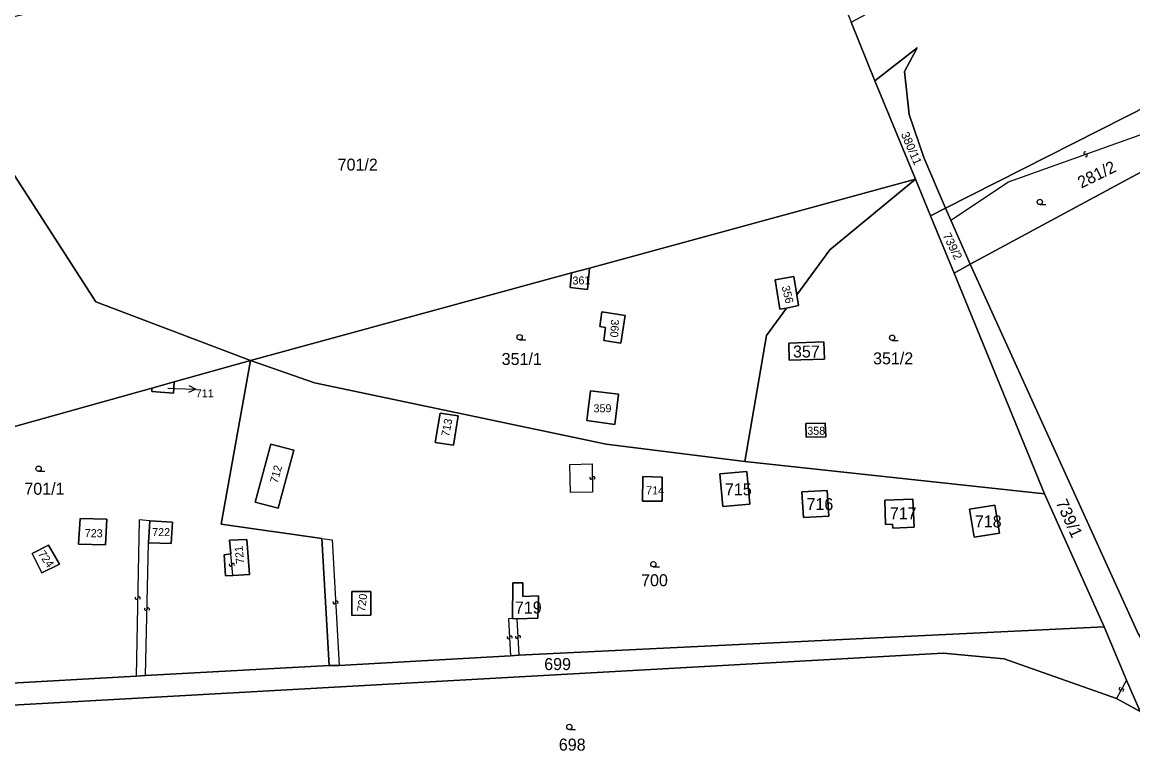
# Model space of a CAD drawing. Extents: x -600309 to -598967, y -1161267 to -1160292.
# Drawn here: x -599644 to -599486.6, y -1160881.2 to -1160776.9 of the extents above; entities that cross this region are included whole.
import ezdxf

# ---------------------------------------------------------------- set-up
doc = ezdxf.new("R2010")
doc.units = 0
for name, color, linetype in [('Level 1', 7, 'Continuous'), ('Level 13', 7, 'Continuous'), ('Level 3', 7, 'Continuous'), ('Level 4', 7, 'Continuous'), ('Level 5', 7, 'Continuous'), ('Level 57', 7, 'Continuous'), ('Level 60', 7, 'Continuous')]:
    doc.layers.add(name, color=color, linetype=linetype)

msp = doc.modelspace()

# ---------------------------------------------------------------- linework, layer by layer
at = {"layer": 'Level 1'}
for points in [[(-599523.14, -1160785.22), (-599526.51, -1160776.9)], [(-599656.98, -1160779), (-599650.41, -1160790.42), (-599633.54, -1160816.54), (-599611.6, -1160824.89)], [(-599523.14, -1160785.22), (-599517.13, -1160780.55), (-599518.94, -1160783.9), (-599518.31, -1160789.98), (-599516.19, -1160796.08), (-599513.13, -1160803.27)], [(-599466.89, -1160782.37), (-599480.41, -1160786.67), (-599513.13, -1160803.27)], [(-599517.37, -1160799.16), (-599523.14, -1160785.22)], [(-599509.64, -1160811.21), (-599464.97, -1160787.11)], [(-599563.57, -1160811.77), (-599517.37, -1160799.16)], [(-599517.37, -1160799.16), (-599529.51, -1160809.2), (-599534.19, -1160815.58)], [(-599517.37, -1160799.16), (-599515.25, -1160804.34)], [(-599513.13, -1160803.27), (-599515.25, -1160804.34)], [(-599515.25, -1160804.34), (-599511.9, -1160812.49)], [(-599512.39, -1160804.98), (-599513.13, -1160803.27)], [(-599509.64, -1160811.21), (-599512.39, -1160804.98)], [(-599611.6, -1160824.89), (-599566.11, -1160812.46)], [(-599566.11, -1160812.46), (-599566.32, -1160814.54), (-599563.88, -1160814.82), (-599563.57, -1160811.77)], [(-599566.11, -1160812.46), (-599563.57, -1160811.77)], [(-599511.9, -1160812.49), (-599509.64, -1160811.21)], [(-599511.9, -1160812.49), (-599499.11, -1160843.78)], [(-599486.22, -1160862.8), (-599509.64, -1160811.21)], [(-599534.19, -1160815.58), (-599534.65, -1160812.96), (-599537.26, -1160813.45), (-599536.59, -1160817.58), (-599535.67, -1160817.45)], [(-599535.67, -1160817.45), (-599533.95, -1160817.08), (-599534.19, -1160815.58)], [(-599561.85, -1160817.99), (-599558.55, -1160818.51), (-599559.16, -1160822.44), (-599561.55, -1160822.06), (-599561.33, -1160820.18), (-599562.12, -1160820.05), (-599561.85, -1160817.99)], [(-599535.67, -1160817.45), (-599538.49, -1160821.34), (-599541.58, -1160839.18)], [(-599535.36, -1160822.41), (-599530.37, -1160822.23), (-599530.3, -1160824.68), (-599535.31, -1160824.83), (-599535.36, -1160822.41)], [(-599622.43, -1160827.91), (-599611.6, -1160824.89)], [(-599601.52, -1160850.12), (-599615.76, -1160848.06), (-599611.6, -1160824.89)], [(-599541.58, -1160839.18), (-599561.22, -1160836.72), (-599602.56, -1160828.04), (-599611.6, -1160824.89)], [(-599625.58, -1160828.79), (-599625.61, -1160829.28), (-599622.53, -1160829.51), (-599622.43, -1160827.91)], [(-599622.43, -1160827.91), (-599625.58, -1160828.79)], [(-599663.65, -1160839.41), (-599625.58, -1160828.79)], [(-599563.42, -1160829.19), (-599559.49, -1160829.66), (-599560, -1160833.94), (-599563.94, -1160833.4), (-599563.42, -1160829.19)], [(-599584.74, -1160832.35), (-599582.21, -1160832.73), (-599582.87, -1160836.88), (-599585.45, -1160836.49), (-599584.74, -1160832.35)], [(-599532.91, -1160833.8), (-599530.19, -1160833.78), (-599530.11, -1160835.72), (-599532.9, -1160835.74), (-599532.91, -1160833.8)], [(-599608.76, -1160836.72), (-599605.48, -1160837.59), (-599607.68, -1160845.83), (-599610.96, -1160844.96), (-599608.76, -1160836.72)], [(-599499.11, -1160843.78), (-599541.58, -1160839.18)], [(-599545.1, -1160840.94), (-599541.28, -1160840.6), (-599540.88, -1160845.23), (-599544.7, -1160845.56), (-599545.1, -1160840.94)], [(-599556.04, -1160841.32), (-599553.3, -1160841.4), (-599553.29, -1160844.82), (-599556.05, -1160844.82), (-599556.04, -1160841.32)], [(-599533.5, -1160843.5), (-599529.92, -1160843.29), (-599529.67, -1160846.96), (-599533.24, -1160847.12), (-599533.5, -1160843.5)], [(-599499.11, -1160843.78), (-599490.67, -1160862.63)], [(-599521.75, -1160844.69), (-599517.77, -1160844.55), (-599517.6, -1160848.52), (-599520.61, -1160848.63), (-599520.63, -1160848.08), (-599521.62, -1160848.12), (-599521.75, -1160844.69)], [(-599509.74, -1160845.97), (-599506.13, -1160845.4), (-599505.5, -1160849.37), (-599509.06, -1160849.93), (-599509.74, -1160845.97)], [(-599635.75, -1160847.26), (-599631.99, -1160847.39), (-599632.18, -1160851.03), (-599635.99, -1160850.92), (-599635.75, -1160847.26)], [(-599625.88, -1160847.6), (-599622.67, -1160847.8), (-599622.88, -1160850.82), (-599626.07, -1160850.73)], [(-599626.07, -1160850.73), (-599625.88, -1160847.6)], [(-599614.41, -1160852.28), (-599614.59, -1160850.35), (-599612.13, -1160850.24), (-599611.75, -1160855.23), (-599614.11, -1160855.37)], [(-599600.45, -1160868.14), (-599601.52, -1160850.12)], [(-599640.26, -1160851.05), (-599638.7, -1160853.76), (-599641.18, -1160854.96), (-599642.57, -1160852.23), (-599640.26, -1160851.05)], [(-599614.41, -1160852.28), (-599615.36, -1160852.41), (-599615.16, -1160855.43), (-599614.11, -1160855.37)], [(-599574.48, -1160861.48), (-599574.46, -1160856.41), (-599573.03, -1160856.39), (-599573.02, -1160858.35), (-599570.79, -1160858.23), (-599570.92, -1160861.39), (-599573.86, -1160861.5)], [(-599597.25, -1160857.64), (-599594.57, -1160857.63), (-599594.56, -1160860.98), (-599597.24, -1160861.03), (-599597.25, -1160857.64)], [(-599573.86, -1160861.5), (-599574.48, -1160861.48)], [(-599573.58, -1160866.66), (-599490.67, -1160862.63)], [(-599490.67, -1160862.63), (-599487.5, -1160870.19)], [(-599647.95, -1160873.89), (-599513.49, -1160866.36), (-599504.82, -1160867.17), (-599488.91, -1160872.8)], [(-599599.06, -1160868.1), (-599574.76, -1160866.75)], [(-599574.76, -1160866.75), (-599573.58, -1160866.66)], [(-599626.49, -1160869.55), (-599600.45, -1160868.14)], [(-599600.45, -1160868.14), (-599599.06, -1160868.1)], [(-599648.05, -1160870.77), (-599627.82, -1160869.65)], [(-599627.82, -1160869.65), (-599626.49, -1160869.55)], [(-599487.5, -1160870.19), (-599485.56, -1160874.64)], [(-599488.91, -1160872.8), (-599485.56, -1160874.64)]]:
    msp.add_lwpolyline(points, dxfattribs=at)
at = {"layer": 'Level 13'}
for centre, start, end in [((-599493.36, -1160795.47), 56.995, 289.093), ((-599493.24, -1160795.81), 236.7805, 109.3705), ((-599563.37, -1160841.54), 128.1609, 0.7509), ((-599563.01, -1160841.54), 308.3753, 180.4733), ((-599614.44, -1160853.85), 132.9181, 5.016), ((-599614.08, -1160853.81), 312.7036, 185.2936), ((-599627.78, -1160858.56), 126.0213, 358.6113), ((-599627.42, -1160858.57), 306.2358, 178.3338), ((-599599.75, -1160859.21), 130.4077, 2.9977), ((-599599.39, -1160859.19), 310.6221, 182.7201), ((-599626.46, -1160860.13), 126.0943, 358.1923), ((-599626.1, -1160860.14), 305.8798, 178.4698), ((-599575.08, -1160864.14), 130.326, 2.916), ((-599574.72, -1160864.12), 310.5405, 182.6385), ((-599573.9, -1160864.09), 130.2643, 2.8543), ((-599573.54, -1160864.07), 310.4788, 182.5768), ((-599488.37, -1160871.41), 98.779, 331.369), ((-599488.05, -1160871.59), 278.9935, 151.0915)]:
    msp.add_arc(centre, 0.184, start, end, dxfattribs=at)
at = {"layer": 'Level 3'}
for points in [[(-599512.39, -1160804.98), (-599504.23, -1160799.53), (-599482.38, -1160791.74), (-599469.79, -1160788.3), (-599465.16, -1160786.66)], [(-599566.37, -1160839.62), (-599563.22, -1160839.54), (-599563.15, -1160843.54), (-599566.27, -1160843.6), (-599566.37, -1160839.62)], [(-599625.88, -1160847.6), (-599627.38, -1160847.48), (-599627.82, -1160869.65)], [(-599601.52, -1160850.12), (-599600.07, -1160850.31), (-599599.06, -1160868.1)], [(-599626.49, -1160869.55), (-599626.07, -1160850.73)], [(-599614.11, -1160855.37), (-599614.41, -1160852.28)], [(-599574.48, -1160861.48), (-599575.05, -1160861.51), (-599574.76, -1160866.75)], [(-599573.86, -1160861.5), (-599573.58, -1160866.66)], [(-599487.5, -1160870.19), (-599488.91, -1160872.8)]]:
    msp.add_lwpolyline(points, dxfattribs=at)
at = {"layer": 'Level 5'}
for p, q in [((-599499.77, -1160802.77), (-599498.9, -1160802.77)), ((-599573.49, -1160821.95), (-599572.61, -1160821.95)), ((-599520.7, -1160822.03), (-599519.83, -1160822.03)), ((-599641.64, -1160840.59), (-599640.77, -1160840.59)), ((-599554.54, -1160854.14), (-599553.67, -1160854.14)), ((-599566.44, -1160877.21), (-599565.57, -1160877.21))]:
    msp.add_line(p, q, dxfattribs=at)
for centre in [(-599499.77, -1160802.39), (-599573.49, -1160821.57), (-599520.7, -1160821.65), (-599641.64, -1160840.21), (-599554.54, -1160853.76), (-599566.44, -1160876.83)]:
    msp.add_circle(centre, 0.375, dxfattribs=at)
at = {"layer": 'Level 57'}
for p, q in [((-599623.32, -1160828.79), (-599622.36, -1160828.83)), ((-599622.36, -1160828.83), (-599619.37, -1160828.96))]:
    msp.add_line(p, q, dxfattribs=at)
msp.add_lwpolyline([(-599620.34, -1160828.42), (-599619.37, -1160828.96), (-599620.39, -1160829.42)], dxfattribs=at)
at = {"layer": 'Level 60'}
for points in [[(-599466.64, -1160744.38), (-599466.39, -1160744.25), (-599458.14, -1160763.11), (-599452.94, -1160761.64), (-599450.71, -1160766.31), (-599445.39, -1160775.54), (-599466.89, -1160782.37), (-599480.41, -1160786.67), (-599513.13, -1160803.27), (-599516.19, -1160796.08), (-599518.31, -1160789.98), (-599518.94, -1160783.9), (-599517.13, -1160780.55), (-599523.14, -1160785.22), (-599526.51, -1160776.9), (-599503.06, -1160764.39), (-599504.65, -1160761.79), (-599500.39, -1160759.27), (-599497.83, -1160761.7), (-599465.42, -1160749.41)], [(-599566.11, -1160812.46), (-599611.6, -1160824.89), (-599633.54, -1160816.54), (-599650.41, -1160790.42), (-599656.98, -1160779), (-599537.67, -1160749.82), (-599527.22, -1160775.15), (-599526.51, -1160776.9), (-599523.14, -1160785.22), (-599517.37, -1160799.16), (-599563.57, -1160811.77)], [(-599415.43, -1160827.42), (-599414.94, -1160828.28), (-599485.75, -1160863.8), (-599486.22, -1160862.8), (-599509.64, -1160811.21), (-599464.97, -1160787.11), (-599464.47, -1160788.12), (-599454.95, -1160782.78), (-599444.5, -1160776.91), (-599443.63, -1160778.47), (-599417.52, -1160823.85)], [(-599672.8, -1160813.23), (-599682.02, -1160785.12), (-599656.98, -1160779), (-599650.41, -1160790.42), (-599633.54, -1160816.54), (-599611.6, -1160824.89), (-599622.43, -1160827.91), (-599625.58, -1160828.79), (-599663.65, -1160839.41)], [(-599515.25, -1160804.34), (-599517.37, -1160799.16), (-599523.14, -1160785.22), (-599517.13, -1160780.55), (-599518.94, -1160783.9), (-599518.31, -1160789.98), (-599516.19, -1160796.08), (-599513.13, -1160803.27)], [(-599480.41, -1160786.67), (-599466.89, -1160782.37), (-599465.16, -1160786.66), (-599464.97, -1160787.11), (-599509.64, -1160811.21), (-599512.39, -1160804.98), (-599513.13, -1160803.27)], [(-599517.37, -1160799.16), (-599529.51, -1160809.2), (-599534.19, -1160815.58), (-599534.65, -1160812.96), (-599537.26, -1160813.45), (-599536.59, -1160817.58), (-599535.67, -1160817.45), (-599538.49, -1160821.34), (-599541.58, -1160839.18), (-599561.22, -1160836.72), (-599602.56, -1160828.04), (-599611.6, -1160824.89), (-599566.11, -1160812.46), (-599566.32, -1160814.54), (-599563.88, -1160814.82), (-599563.57, -1160811.77)], [(-599529.51, -1160809.2), (-599517.37, -1160799.16), (-599515.25, -1160804.34), (-599511.9, -1160812.49), (-599499.11, -1160843.78), (-599541.58, -1160839.18), (-599538.49, -1160821.34), (-599535.67, -1160817.45), (-599533.95, -1160817.08), (-599534.19, -1160815.58)], [(-599515.25, -1160804.34), (-599513.13, -1160803.27), (-599512.39, -1160804.98), (-599509.64, -1160811.21), (-599511.9, -1160812.49)], [(-599566.32, -1160814.54), (-599566.11, -1160812.46), (-599563.57, -1160811.77), (-599563.88, -1160814.82)], [(-599499.11, -1160843.78), (-599511.9, -1160812.49), (-599509.64, -1160811.21), (-599486.22, -1160862.8), (-599485.75, -1160863.8), (-599481.21, -1160872.47), (-599473.8, -1160883.43), (-599478.49, -1160885.96), (-599479.62, -1160886.55), (-599485.56, -1160874.64), (-599487.5, -1160870.19), (-599490.67, -1160862.63)], [(-599534.65, -1160812.96), (-599534.19, -1160815.58), (-599533.95, -1160817.08), (-599535.67, -1160817.45), (-599536.59, -1160817.58), (-599537.26, -1160813.45)], [(-599558.55, -1160818.51), (-599561.85, -1160817.99), (-599562.12, -1160820.05), (-599561.33, -1160820.18), (-599561.55, -1160822.06), (-599559.16, -1160822.44)], [(-599561.85, -1160817.99), (-599558.55, -1160818.51), (-599559.16, -1160822.44), (-599561.55, -1160822.06), (-599561.33, -1160820.18), (-599562.12, -1160820.05)], [(-599530.37, -1160822.23), (-599535.36, -1160822.41), (-599535.31, -1160824.83), (-599530.3, -1160824.68)], [(-599535.36, -1160822.41), (-599530.37, -1160822.23), (-599530.3, -1160824.68), (-599535.31, -1160824.83)], [(-599662.6, -1160841.71), (-599663.65, -1160839.41), (-599625.58, -1160828.79), (-599625.61, -1160829.28), (-599622.53, -1160829.51), (-599622.43, -1160827.91), (-599611.6, -1160824.89), (-599615.76, -1160848.06), (-599601.52, -1160850.12), (-599600.45, -1160868.14), (-599626.49, -1160869.55), (-599627.82, -1160869.65), (-599648.05, -1160870.77), (-599652.35, -1160868.39)], [(-599561.22, -1160836.72), (-599541.58, -1160839.18), (-599499.11, -1160843.78), (-599490.67, -1160862.63), (-599573.58, -1160866.66), (-599574.76, -1160866.75), (-599599.06, -1160868.1), (-599600.45, -1160868.14), (-599601.52, -1160850.12), (-599615.76, -1160848.06), (-599611.6, -1160824.89), (-599602.56, -1160828.04)], [(-599625.61, -1160829.28), (-599625.58, -1160828.79), (-599622.43, -1160827.91), (-599622.53, -1160829.51)], [(-599559.49, -1160829.66), (-599563.42, -1160829.19), (-599563.94, -1160833.4), (-599560, -1160833.94)], [(-599563.42, -1160829.19), (-599559.49, -1160829.66), (-599560, -1160833.94), (-599563.94, -1160833.4)], [(-599582.21, -1160832.73), (-599584.74, -1160832.35), (-599585.45, -1160836.49), (-599582.87, -1160836.88)], [(-599584.74, -1160832.35), (-599582.21, -1160832.73), (-599582.87, -1160836.88), (-599585.45, -1160836.49)], [(-599530.19, -1160833.78), (-599532.91, -1160833.8), (-599532.9, -1160835.74), (-599530.11, -1160835.72)], [(-599532.91, -1160833.8), (-599530.19, -1160833.78), (-599530.11, -1160835.72), (-599532.9, -1160835.74)], [(-599605.48, -1160837.59), (-599608.76, -1160836.72), (-599610.96, -1160844.96), (-599607.68, -1160845.83)], [(-599608.76, -1160836.72), (-599605.48, -1160837.59), (-599607.68, -1160845.83), (-599610.96, -1160844.96)], [(-599541.28, -1160840.6), (-599545.1, -1160840.94), (-599544.7, -1160845.56), (-599540.88, -1160845.23)], [(-599545.1, -1160840.94), (-599541.28, -1160840.6), (-599540.88, -1160845.23), (-599544.7, -1160845.56)], [(-599553.3, -1160841.4), (-599556.04, -1160841.32), (-599556.05, -1160844.82), (-599553.29, -1160844.82)], [(-599556.04, -1160841.32), (-599553.3, -1160841.4), (-599553.29, -1160844.82), (-599556.05, -1160844.82)], [(-599529.92, -1160843.29), (-599533.5, -1160843.5), (-599533.24, -1160847.12), (-599529.67, -1160846.96)], [(-599533.5, -1160843.5), (-599529.92, -1160843.29), (-599529.67, -1160846.96), (-599533.24, -1160847.12)], [(-599517.77, -1160844.55), (-599521.75, -1160844.69), (-599521.62, -1160848.12), (-599520.63, -1160848.08), (-599520.61, -1160848.63), (-599517.6, -1160848.52)], [(-599521.75, -1160844.69), (-599517.77, -1160844.55), (-599517.6, -1160848.52), (-599520.61, -1160848.63), (-599520.63, -1160848.08), (-599521.62, -1160848.12)], [(-599506.13, -1160845.4), (-599509.74, -1160845.97), (-599509.06, -1160849.93), (-599505.5, -1160849.37)], [(-599509.74, -1160845.97), (-599506.13, -1160845.4), (-599505.5, -1160849.37), (-599509.06, -1160849.93)], [(-599631.99, -1160847.39), (-599635.75, -1160847.26), (-599635.99, -1160850.92), (-599632.18, -1160851.03)], [(-599635.75, -1160847.26), (-599631.99, -1160847.39), (-599632.18, -1160851.03), (-599635.99, -1160850.92)], [(-599622.67, -1160847.8), (-599625.88, -1160847.6), (-599626.07, -1160850.73), (-599622.88, -1160850.82)], [(-599625.88, -1160847.6), (-599622.67, -1160847.8), (-599622.88, -1160850.82), (-599626.07, -1160850.73)], [(-599614.41, -1160852.28), (-599615.36, -1160852.41), (-599615.16, -1160855.43), (-599614.11, -1160855.37), (-599611.75, -1160855.23), (-599612.13, -1160850.24), (-599614.59, -1160850.35)], [(-599615.36, -1160852.41), (-599614.41, -1160852.28), (-599614.59, -1160850.35), (-599612.13, -1160850.24), (-599611.75, -1160855.23), (-599614.11, -1160855.37), (-599615.16, -1160855.43)], [(-599638.7, -1160853.76), (-599640.26, -1160851.05), (-599642.57, -1160852.23), (-599641.18, -1160854.96)], [(-599640.26, -1160851.05), (-599638.7, -1160853.76), (-599641.18, -1160854.96), (-599642.57, -1160852.23)], [(-599573.03, -1160856.39), (-599574.46, -1160856.41), (-599574.48, -1160861.48), (-599573.86, -1160861.5), (-599570.92, -1160861.39), (-599570.79, -1160858.23), (-599573.02, -1160858.35)], [(-599574.46, -1160856.41), (-599573.03, -1160856.39), (-599573.02, -1160858.35), (-599570.79, -1160858.23), (-599570.92, -1160861.39), (-599573.86, -1160861.5), (-599574.48, -1160861.48)], [(-599594.57, -1160857.63), (-599597.25, -1160857.64), (-599597.24, -1160861.03), (-599594.56, -1160860.98)], [(-599597.25, -1160857.64), (-599594.57, -1160857.63), (-599594.56, -1160860.98), (-599597.24, -1160861.03)], [(-599647.95, -1160873.89), (-599648.05, -1160870.77), (-599627.82, -1160869.65), (-599626.49, -1160869.55), (-599600.45, -1160868.14), (-599599.06, -1160868.1), (-599574.76, -1160866.75), (-599573.58, -1160866.66), (-599490.67, -1160862.63), (-599487.5, -1160870.19), (-599485.56, -1160874.64), (-599488.91, -1160872.8), (-599504.82, -1160867.17), (-599513.49, -1160866.36)]]:
    msp.add_lwpolyline(points, close=True, dxfattribs=at)
msp.add_lwpolyline([(-599638.48, -1160895.36), (-599648.13, -1160877.1), (-599647.95, -1160873.89), (-599513.49, -1160866.36), (-599504.82, -1160867.17), (-599488.91, -1160872.8), (-599485.56, -1160874.64), (-599479.62, -1160886.55)], dxfattribs=at)

# ---------------------------------------------------------------- texts
at = {"layer": 'Level 4'}
for s, height, rotation, p in [('380/11', 1.2, 293.4, (-599519.49, -1160792.77)), ('281/2', 1.7, 26.1, (-599493.9, -1160800.51)), ('739/2', 1.2, 296.1, (-599513.56, -1160807.12)), ('361', 1.14, 0.8746, (-599565.99, -1160814.11)), ('356', 1.14, 284.2208, (-599536.37, -1160814.42)), ('360', 1.14, 266.8202, (-599560.52, -1160819.02)), ('359', 1.14, 0.5256, (-599563.01, -1160832.23)), ('713', 1.14, 79.061, (-599583.49, -1160835.73)), ('712', 1.14, 75.0586, (-599607.79, -1160842.36)), ('714', 1.14, 358.3819, (-599555.57, -1160843.83)), ('739/1', 1.7, 294.3, (-599497.54, -1160845)), ('723', 1.14, 359.4299, (-599635.11, -1160849.92)), ('724', 1.14, 305.042, (-599641.78, -1160852.29)), ('721', 1.14, 95.4539, (-599612.51, -1160853.65)), ('720', 1.14, 82.4054, (-599595.4, -1160860.55))]:
    msp.add_text(s, height=height, rotation=rotation, dxfattribs=at).set_placement(p)
for s, height, p in [('701/2', 1.7, (-599599.27, -1160797.95)), ('357', 1.7, (-599534.75, -1160824.45)), ('351/1', 1.7, (-599576.03, -1160825.51)), ('351/2', 1.7, (-599523.4, -1160825.42)), ('711', 0.1, (-599623.32, -1160828.79)), ('358', 1.14, (-599532.73, -1160835.41)), ('701/1', 1.7, (-599643.66, -1160843.91)), ('715', 1.7, (-599544.39, -1160843.99)), ('716', 1.7, (-599532.83, -1160846.09)), ('717', 1.7, (-599521.03, -1160847.41)), ('718', 1.7, (-599508.98, -1160848.54)), ('722', 1.14, (-599625.55, -1160849.78)), ('700', 1.7, (-599556.27, -1160856.88)), ('719', 1.7, (-599574.15, -1160860.75)), ('699', 1.7, (-599570, -1160868.77)), ('698', 1.7, (-599567.93, -1160880.19))]:
    msp.add_text(s, height=height, dxfattribs=at).set_placement(p)
at = {"layer": 'Level 57'}
msp.add_text('711', height=1.14, dxfattribs=at).set_placement((-599619.37, -1160830.1))

doc.saveas('drawing.dxf')
